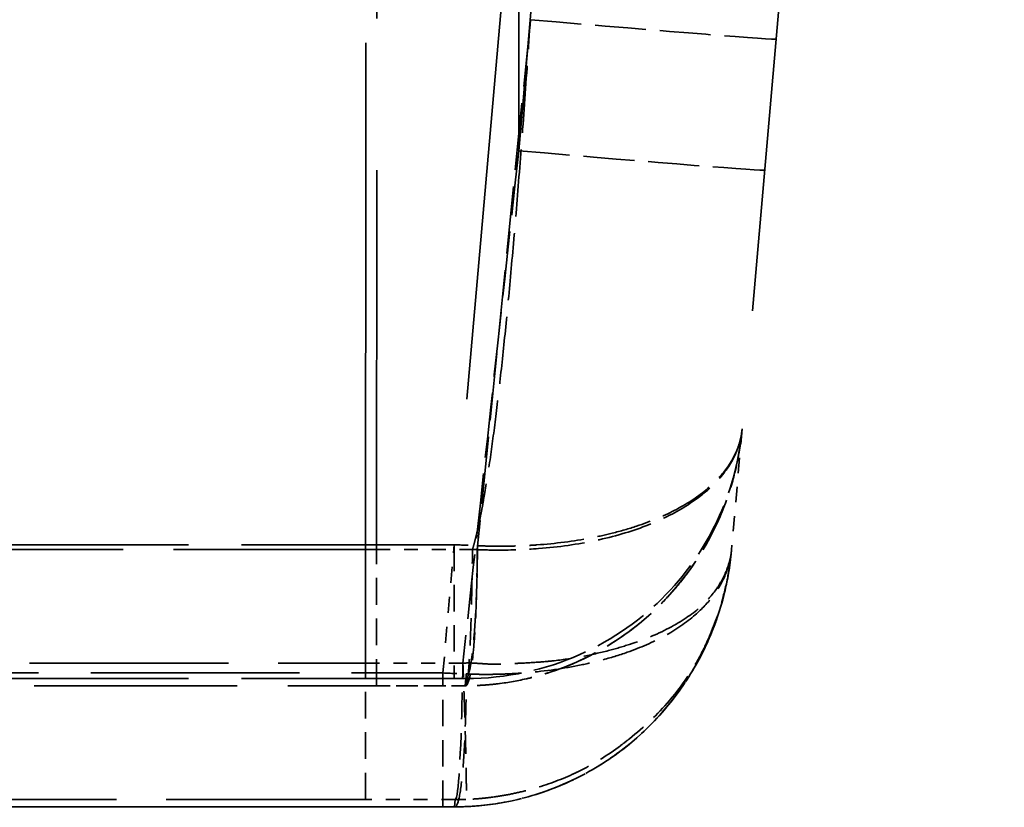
# Model space of a CAD drawing. Header units: millimetres. Extents: x 3367 to 6255, y 2001 to 4216.
# Tile 445 of 656: x 4950.77 to 4957.87, y 2659.77 to 2665.45. Entities that reach past the tile are written whole.
import ezdxf

# ---------------------------------------------------------------- set-up
doc = ezdxf.new("R2010")
doc.units = ezdxf.units.MM
doc.linetypes.add('DASHED', pattern=[0.2067, 0.1654, -0.0413])
doc.layers.add('Verdeckte Kanten(DIN)', color=7, linetype='DASHED', lineweight=35)
doc.layers.add('Verdeckte tangentiale Kanten(DIN)', color=7, linetype='DASHED', lineweight=35)

msp = doc.modelspace()

# ---------------------------------------------------------------- linework, layer by layer
at = {"layer": 'Verdeckte Kanten(DIN)', "ltscale": 20.983667}
msp.add_line((4957.86779, 2684.08812), (4955.97882, 2662.49708), dxfattribs=at)
at = {"layer": 'Verdeckte Kanten(DIN)', "ltscale": 2.923968}
msp.add_line((4954.45335, 2665.44519), (4954.06992, 2661.62655), dxfattribs=at)
at = {"layer": 'Verdeckte Kanten(DIN)', "ltscale": 0.666806}
msp.add_line((4955.97882, 2662.49708), (4955.90253, 2661.62512), dxfattribs=at)
at = {"layer": 'Verdeckte Kanten(DIN)', "ltscale": 1.163413}
for p, q in [((4953.3437, 2660.64521), (4953.3437, 2661.62742)), ((4953.2648, 2659.82588), (4953.2648, 2660.80808))]:
    msp.add_line(p, q, dxfattribs=at)
at = {"layer": 'Verdeckte Kanten(DIN)', "ltscale": 0.026497}
msp.add_line((4955.90245, 2661.62422), (4955.90253, 2661.62512), dxfattribs=at)
at = {"layer": 'Verdeckte Kanten(DIN)', "ltscale": 1.150116}
msp.add_line((4953.82339, 2659.77327), (4953.82339, 2660.73803), dxfattribs=at)
at = {"layer": 'Verdeckte Kanten(DIN)', "ltscale": 8.829899}
msp.add_line((4941.75393, 2660.64487), (4953.3437, 2660.64487), dxfattribs=at)
at = {"layer": 'Verdeckte Kanten(DIN)', "ltscale": 0.019846}
for p, q in [((4953.3437, 2660.64487), (4953.3437, 2660.64521)), ((4953.82339, 2659.77293), (4953.82339, 2659.77327))]:
    msp.add_line(p, q, dxfattribs=at)
at = {"layer": 'Verdeckte Kanten(DIN)', "ltscale": 9.09346}
msp.add_line((4953.82339, 2659.77293), (4941.88768, 2659.77293), dxfattribs=at)
at = {"layer": 'Verdeckte Kanten(DIN)', "ltscale": 2.928478}
msp.add_rational_spline([(4954.0363, 2661.6281), (4954.24404, 2662.32496), (4954.45335, 2665.44519)], [0.992520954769, 0.992643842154, 0.993194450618], degree=2, dxfattribs=at)
at = {"layer": 'Verdeckte Kanten(DIN)', "ltscale": 2.385364}
msp.add_open_spline([(4955.97542, 2662.46323), (4955.97487, 2662.45796), (4955.97429, 2662.45244), (4955.97199, 2662.43127), (4955.96996, 2662.41419), (4955.96516, 2662.37877), (4955.96232, 2662.36013), (4955.95015, 2662.28683), (4955.93875, 2662.2316), (4955.88361, 2662.01136), (4955.82075, 2661.84961), (4955.62267, 2661.48554), (4955.46329, 2661.28511), (4955.09936, 2660.97539), (4954.89619, 2660.85399), (4954.48015, 2660.69783), (4954.26424, 2660.65352), (4954.02789, 2660.64591), (4954.00711, 2660.64568), (4953.9864, 2660.64546)], degree=3, knots=[0, 0, 0, 0, 0.00198821, 0.00198821, 0.00739135, 0.00739135, 0.0136739, 0.0136739, 0.03252022, 0.03252022, 0.08938757, 0.08938757, 0.16928111, 0.16928111, 0.24081595, 0.24081595, 0.30558371, 0.30558371, 0.31182389, 0.31182389, 0.31182389, 0.31182389], dxfattribs=at)
at = {"layer": 'Verdeckte Kanten(DIN)', "ltscale": 0.02886}
msp.add_open_spline([(4955.97884, 2662.49732), (4955.97774, 2662.48632), (4955.97659, 2662.4746), (4955.97542, 2662.46322)], degree=3, dxfattribs=at)
at = {"layer": 'Verdeckte Kanten(DIN)', "ltscale": 1.202073}
msp.add_open_spline([(4954.06992, 2661.62655), (4954.06996, 2661.56879), (4954.06956, 2661.51114), (4954.06873, 2661.45399), (4954.06769, 2661.38231), (4954.06596, 2661.31133), (4954.06357, 2661.24373), (4954.06215, 2661.20353), (4954.0605, 2661.16454), (4954.05864, 2661.12713), (4954.05489, 2661.05188), (4954.0503, 2660.98308), (4954.04501, 2660.92262), (4954.03973, 2660.86216), (4954.03373, 2660.81005), (4954.02721, 2660.76784), (4954.02396, 2660.74685), (4954.02058, 2660.72833), (4954.01711, 2660.71255), (4954.01126, 2660.68601), (4954.00513, 2660.66725), (4953.99896, 2660.65647), (4953.99404, 2660.64788), (4953.98909, 2660.64429), (4953.98413, 2660.64579)], degree=3, knots=[0, 0, 0, 0, 0.1111111, 0.1111111, 0.1111111, 0.2504752, 0.2504752, 0.2504752, 0.3333333, 0.3333333, 0.3333333, 0.5, 0.5, 0.5, 0.6666667, 0.6666667, 0.6666667, 0.7495248, 0.7495248, 0.7495248, 0.8888889, 0.8888889, 0.8888889, 1, 1, 1, 1], dxfattribs=at)
at = {"layer": 'Verdeckte Kanten(DIN)', "ltscale": 0.028137}
msp.add_open_spline([(4955.89925, 2661.59076), (4955.90041, 2661.6019), (4955.90148, 2661.61306), (4955.90245, 2661.62422)], degree=3, dxfattribs=at)
at = {"layer": 'Verdeckte Kanten(DIN)', "ltscale": 2.379494}
msp.add_open_spline([(4955.8991, 2661.59078), (4955.89855, 2661.58546), (4955.89797, 2661.57988), (4955.89564, 2661.55827), (4955.89356, 2661.54077), (4955.88865, 2661.50447), (4955.88573, 2661.48536), (4955.87326, 2661.41023), (4955.86149, 2661.35333), (4955.80398, 2661.12616), (4955.73785, 2660.96045), (4955.53469, 2660.59693), (4955.37575, 2660.40067), (4955.01208, 2660.09527), (4954.80783, 2659.97546), (4954.39277, 2659.82273), (4954.17895, 2659.77995), (4953.94709, 2659.77343), (4953.92853, 2659.77323), (4953.91002, 2659.77303)], degree=3, knots=[0, 0, 0, 0, 0.00200235, 0.00200235, 0.00753329, 0.00753329, 0.013959, 0.013959, 0.03323882, 0.03323882, 0.09143539, 0.09143539, 0.17019372, 0.17019372, 0.24142237, 0.24142237, 0.30548824, 0.30548824, 0.3110646, 0.3110646, 0.3110646, 0.3110646], dxfattribs=at)
at = {"layer": 'Verdeckte Kanten(DIN)', "ltscale": 1.184402}
msp.add_open_spline([(4953.9078, 2659.77336), (4953.91869, 2659.76997), (4953.92965, 2659.79248), (4953.94972, 2659.88479), (4953.95888, 2659.95429), (4953.97426, 2660.13016), (4953.98047, 2660.23635), (4953.98906, 2660.47148), (4953.9914, 2660.60106), (4953.99158, 2660.73093)], degree=3, knots=[0, 0, 0, 0, 0.03899353, 0.03899353, 0.07759523, 0.07759523, 0.11619692, 0.11619692, 0.15519046, 0.15519046, 0.15519046, 0.15519046], dxfattribs=at)
at = {"layer": 'Verdeckte Kanten(DIN)', "ltscale": 0.489167}
msp.add_open_spline([(4953.98547, 2660.64547), (4953.77154, 2660.64529), (4953.55761, 2660.64509), (4953.3437, 2660.64488)], degree=3, dxfattribs=at)
at = {"layer": 'Verdeckte Kanten(DIN)', "ltscale": 0.019139}
msp.add_open_spline([(4953.98415, 2660.6458), (4953.98459, 2660.64558), (4953.98503, 2660.64547), (4953.98547, 2660.64547)], degree=3, dxfattribs=at)
at = {"layer": 'Verdeckte Kanten(DIN)', "ltscale": 0.065911}
msp.add_open_spline([(4953.90995, 2659.77303), (4953.88108, 2659.77302), (4953.85221, 2659.77299), (4953.82339, 2659.77294)], degree=3, dxfattribs=at)
at = {"layer": 'Verdeckte tangentiale Kanten(DIN)', "ltscale": 27.030689}
msp.add_line((4953.2648, 2660.80808), (4953.30521, 2702.706), dxfattribs=at)
at = {"layer": 'Verdeckte tangentiale Kanten(DIN)', "ltscale": 26.50209}
msp.add_line((4953.38348, 2702.706), (4953.3437, 2661.62742), dxfattribs=at)
at = {"layer": 'Verdeckte tangentiale Kanten(DIN)', "ltscale": 24.648138}
msp.add_line((4954.40671, 2702.706), (4954.36986, 2664.50107), dxfattribs=at)
at = {"layer": 'Verdeckte tangentiale Kanten(DIN)', "ltscale": 25.891163}
msp.add_line((4956.235, 2688.30293), (4953.90426, 2661.66235), dxfattribs=at)
at = {"layer": 'Verdeckte tangentiale Kanten(DIN)', "ltscale": 23.152922}
msp.add_line((4954.36986, 2664.50107), (4956.4553, 2688.33782), dxfattribs=at)
at = {"layer": 'Verdeckte tangentiale Kanten(DIN)', "ltscale": 9.2631}
for p, q in [((4953.90426, 2661.66235), (4941.74589, 2661.66235)), ((4953.90426, 2660.69759), (4941.74589, 2660.69759))]:
    msp.add_line(p, q, dxfattribs=at)
at = {"layer": 'Verdeckte tangentiale Kanten(DIN)', "ltscale": 8.829899}
for p, q in [((4953.3437, 2661.62742), (4941.75393, 2661.62742)), ((4941.75393, 2660.64521), (4953.3437, 2660.64521))]:
    msp.add_line(p, q, dxfattribs=at)
at = {"layer": 'Verdeckte tangentiale Kanten(DIN)', "ltscale": 0.528149}
msp.add_line((4953.3437, 2661.62742), (4954.03663, 2661.62796), dxfattribs=at)
at = {"layer": 'Verdeckte tangentiale Kanten(DIN)', "ltscale": 0.70724}
msp.add_line((4953.82339, 2660.73803), (4953.90426, 2661.66235), dxfattribs=at)
at = {"layer": 'Verdeckte tangentiale Kanten(DIN)', "ltscale": 1.150116}
msp.add_line((4953.90426, 2661.66235), (4953.90426, 2660.69759), dxfattribs=at)
at = {"layer": 'Verdeckte tangentiale Kanten(DIN)', "ltscale": 0.025181}
msp.add_line((4954.0368, 2661.62797), (4954.06992, 2661.62655), dxfattribs=at)
at = {"layer": 'Verdeckte tangentiale Kanten(DIN)', "ltscale": 8.674034}
for p, q in [((4941.87961, 2660.80808), (4953.2648, 2660.80808)), ((4953.2648, 2659.82588), (4941.87961, 2659.82588))]:
    msp.add_line(p, q, dxfattribs=at)
at = {"layer": 'Verdeckte tangentiale Kanten(DIN)', "ltscale": 0.534983}
msp.add_line((4953.96669, 2660.80745), (4953.2648, 2660.80808), dxfattribs=at)
at = {"layer": 'Verdeckte tangentiale Kanten(DIN)', "ltscale": 9.09346}
for p, q in [((4941.88768, 2660.73803), (4953.82339, 2660.73803)), ((4941.88768, 2659.77327), (4953.82339, 2659.77327))]:
    msp.add_line(p, q, dxfattribs=at)
at = {"layer": 'Verdeckte tangentiale Kanten(DIN)', "ltscale": 1.50472}
msp.add_line((4953.98413, 2660.6458), (4953.98865, 2660.6975), dxfattribs=at)
at = {"layer": 'Verdeckte tangentiale Kanten(DIN)', "ltscale": 0.488137}
msp.add_line((4953.3437, 2660.64521), (4953.98412, 2660.64581), dxfattribs=at)
at = {"layer": 'Verdeckte tangentiale Kanten(DIN)', "ltscale": 0.493567}
msp.add_line((4953.91234, 2659.82526), (4953.2648, 2659.82588), dxfattribs=at)
at = {"layer": 'Verdeckte tangentiale Kanten(DIN)', "ltscale": 0.064269}
msp.add_line((4953.82339, 2659.77327), (4953.9078, 2659.77336), dxfattribs=at)
at = {"layer": 'Verdeckte tangentiale Kanten(DIN)', "ltscale": 1.510438}
msp.add_line((4953.9078, 2659.77336), (4953.91234, 2659.82526), dxfattribs=at)
at = {"layer": 'Verdeckte tangentiale Kanten(DIN)', "ltscale": 2.222859}
msp.add_ellipse((4954.23216, 2665.48009), major_axis=(1.99239, -0.17431), ratio=0.0077957, start_param=4.8243183, end_param=6.2831853, dxfattribs=at)
at = {"layer": 'Verdeckte tangentiale Kanten(DIN)', "ltscale": 2.22354}
msp.add_ellipse((4954.14956, 2664.536), major_axis=(1.99239, -0.17431), ratio=0.0078345, start_param=4.8238717, end_param=6.2831851, dxfattribs=at)
at = {"layer": 'Verdeckte tangentiale Kanten(DIN)', "ltscale": 0.128308}
msp.add_ellipse((4953.90442, 2661.73584), major_axis=(-2.00156, 0.09002), ratio=0.0366444, start_param=1.5723644, end_param=1.6564838, dxfattribs=at)
at = {"layer": 'Verdeckte tangentiale Kanten(DIN)', "ltscale": 0.128314}
msp.add_ellipse((4953.82355, 2660.81162), major_axis=(2.00186, -0.08777), ratio=0.0366936, start_param=4.7139176, end_param=4.7980329, dxfattribs=at)
at = {"layer": 'Verdeckte tangentiale Kanten(DIN)', "ltscale": 0.058502}
msp.add_ellipse((4953.91233, 2661.82512), major_axis=(1.65289, -1.12694), ratio=0.9995222, start_param=5.3105757, end_param=5.3490253, dxfattribs=at)
at = {"layer": 'Verdeckte tangentiale Kanten(DIN)', "ltscale": 2.830722}
msp.add_open_spline([(4954.36985, 2664.50104), (4954.23576, 2663.26981), (4954.10131, 2662.03864), (4953.96669, 2660.8075)], degree=3, dxfattribs=at)
at = {"layer": 'Verdeckte tangentiale Kanten(DIN)', "ltscale": 2.379649}
msp.add_open_spline([(4955.97542, 2662.46322), (4955.97537, 2662.46274), (4955.97532, 2662.46225), (4955.97527, 2662.46177), (4955.9737, 2662.44669), (4955.97205, 2662.43163), (4955.97018, 2662.4166), (4955.96685, 2662.38975), (4955.96286, 2662.36299), (4955.95835, 2662.3363), (4955.94934, 2662.28295), (4955.9383, 2662.22989), (4955.92511, 2662.17719), (4955.90701, 2662.10485), (4955.88489, 2662.03319), (4955.85857, 2661.96236), (4955.84653, 2661.92995), (4955.83363, 2661.89775), (4955.81982, 2661.86574), (4955.75948, 2661.72581), (4955.68218, 2661.58947), (4955.586, 2661.45931), (4955.54202, 2661.39979), (4955.49403, 2661.34158), (4955.44193, 2661.2854), (4955.39797, 2661.23801), (4955.35109, 2661.19207), (4955.3013, 2661.14795), (4955.25701, 2661.10872), (4955.21045, 2661.07096), (4955.1616, 2661.03495), (4955.0904, 2660.98245), (4955.01433, 2660.93364), (4954.93375, 2660.88956), (4954.8969, 2660.8694), (4954.8591, 2660.85022), (4954.82038, 2660.83215), (4954.71636, 2660.78359), (4954.60566, 2660.74293), (4954.48946, 2660.71206), (4954.46785, 2660.70632), (4954.44603, 2660.70091), (4954.42404, 2660.69586), (4954.35393, 2660.67977), (4954.28199, 2660.66729), (4954.20856, 2660.65884), (4954.17183, 2660.65461), (4954.13473, 2660.65138), (4954.09732, 2660.64916), (4954.07861, 2660.64805), (4954.05981, 2660.64719), (4954.04095, 2660.64667), (4954.02209, 2660.64615), (4954.00316, 2660.64597), (4953.98415, 2660.64579)], degree=3, knots=[0.0416747, 0.0416747, 0.0416747, 0.0416747, 0.0434497, 0.0434497, 0.0434497, 0.0987933, 0.0987933, 0.0987933, 0.1975919, 0.1975919, 0.1975919, 0.3951055, 0.3951055, 0.3951055, 0.6662286, 0.6662286, 0.6662286, 0.7902441, 0.7902441, 0.7902441, 1.3324572, 1.3324572, 1.3324572, 1.5803946, 1.5803946, 1.5803946, 1.789533, 1.789533, 1.789533, 1.9755231, 1.9755231, 1.9755231, 2.2466087, 2.2466087, 2.2466087, 2.3705906, 2.3705906, 2.3705906, 2.7036844, 2.7036844, 2.7036844, 2.7656528, 2.7656528, 2.7656528, 2.9631672, 2.9631672, 2.9631672, 3.0619426, 3.0619426, 3.0619426, 3.1113463, 3.1113463, 3.1113463, 3.1607385, 3.1607385, 3.1607385, 3.1607385], dxfattribs=at)
at = {"layer": 'Verdeckte tangentiale Kanten(DIN)', "ltscale": 2.387748}
msp.add_open_spline([(4953.98865, 2660.6975), (4954.28337, 2660.69717), (4954.56415, 2660.76188), (4954.80903, 2660.87045), (4955.0539, 2660.97903), (4955.26324, 2661.13095), (4955.43023, 2661.30264), (4955.59938, 2661.47655), (4955.7261, 2661.66971), (4955.81628, 2661.87145), (4955.90647, 2662.07319), (4955.96012, 2662.28338), (4955.9789, 2662.49797)], degree=3, knots=[0, 0, 0, 0, 0.778329, 0.778329, 0.778329, 1.5566579, 1.5566579, 1.5566579, 2.3450447, 2.3450447, 2.3450447, 3.1334314, 3.1334314, 3.1334314, 3.1334314], dxfattribs=at)
at = {"layer": 'Verdeckte tangentiale Kanten(DIN)', "ltscale": 2.409303}
msp.add_open_spline([(4955.97884, 2662.49733), (4955.97684, 2662.47446), (4955.96651, 2662.40622), (4955.91942, 2662.27267), (4955.79908, 2662.10507), (4955.58545, 2661.93548), (4955.29566, 2661.79137), (4954.93508, 2661.68497), (4954.56584, 2661.63196), (4954.26952, 2661.62109), (4954.11991, 2661.62445), (4954.06992, 2661.62655)], degree=3, knots=[0, 0, 0, 0, 0.0472125, 0.1416374, 0.2823604, 0.4242792, 0.5682271, 0.7127397, 0.8567966, 0.9522655, 1, 1, 1, 1], dxfattribs=at)
at = {"layer": 'Verdeckte tangentiale Kanten(DIN)', "ltscale": 2.38774}
msp.add_open_spline([(4955.9789, 2662.49797), (4955.97739, 2662.48437), (4955.97588, 2662.47076), (4955.97369, 2662.4572), (4955.9715, 2662.44365), (4955.96863, 2662.43016), (4955.96522, 2662.41673), (4955.95893, 2662.39186), (4955.95083, 2662.36719), (4955.94082, 2662.34271), (4955.94003, 2662.34078), (4955.93923, 2662.33885), (4955.93842, 2662.33693), (4955.91617, 2662.28413), (4955.88499, 2662.23248), (4955.84492, 2662.18288), (4955.80921, 2662.13868), (4955.76644, 2662.09611), (4955.71722, 2662.05569), (4955.65238, 2662.00245), (4955.57627, 2661.95298), (4955.48932, 2661.90822), (4955.40829, 2661.86652), (4955.31782, 2661.82891), (4955.21876, 2661.79603), (4955.16274, 2661.77743), (4955.10396, 2661.76034), (4955.04261, 2661.74496), (4954.99249, 2661.73239), (4954.94058, 2661.72091), (4954.88715, 2661.71067), (4954.7647, 2661.68722), (4954.6342, 2661.67036), (4954.50042, 2661.66082), (4954.47102, 2661.65872), (4954.44146, 2661.65697), (4954.41178, 2661.65558), (4954.37158, 2661.65369), (4954.33117, 2661.65241), (4954.2906, 2661.65178), (4954.25466, 2661.65123), (4954.21859, 2661.6512), (4954.18243, 2661.6517), (4954.16419, 2661.65196), (4954.14593, 2661.65235), (4954.12764, 2661.65293), (4954.10925, 2661.65351), (4954.09084, 2661.65427), (4954.07243, 2661.65506)], degree=3, knots=[0, 0, 0, 0, 0.02894255, 0.02894255, 0.02894255, 0.057855, 0.057855, 0.057855, 0.11136101, 0.11136101, 0.11136101, 0.11557704, 0.11557704, 0.11557704, 0.23112932, 0.23112932, 0.23112932, 0.33408303, 0.33408303, 0.33408303, 0.46970041, 0.46970041, 0.46970041, 0.59607459, 0.59607459, 0.59607459, 0.66755079, 0.66755079, 0.66755079, 0.72594723, 0.72594723, 0.72594723, 0.85977, 0.85977, 0.85977, 0.8891836, 0.8891836, 0.8891836, 0.92901843, 0.92901843, 0.92901843, 0.96429826, 0.96429826, 0.96429826, 0.98209747, 0.98209747, 0.98209747, 0.99999984, 0.99999984, 0.99999984, 0.99999984], dxfattribs=at)
at = {"layer": 'Verdeckte tangentiale Kanten(DIN)', "ltscale": 2.421257}
msp.add_open_spline([(4955.90252, 2661.62502), (4955.90141, 2661.61491), (4955.90034, 2661.60479), (4955.89893, 2661.59485), (4955.89725, 2661.583), (4955.89488, 2661.57048), (4955.89209, 2661.55844), (4955.89139, 2661.55539), (4955.89066, 2661.55237), (4955.88991, 2661.54935), (4955.88217, 2661.51828), (4955.87168, 2661.48757), (4955.85773, 2661.45643), (4955.85332, 2661.44659), (4955.8486, 2661.43676), (4955.84371, 2661.42713), (4955.8192, 2661.37897), (4955.78808, 2661.33121), (4955.7496, 2661.28636), (4955.73648, 2661.27107), (4955.72243, 2661.25606), (4955.70727, 2661.24114), (4955.65199, 2661.18678), (4955.58389, 2661.13602), (4955.50442, 2661.09007), (4955.49818, 2661.08646), (4955.49186, 2661.08288), (4955.48548, 2661.07933), (4955.39788, 2661.03061), (4955.29747, 2660.98761), (4955.18753, 2660.95046), (4955.18087, 2660.94821), (4955.17417, 2660.94598), (4955.16743, 2660.94377), (4955.11854, 2660.92773), (4955.06778, 2660.91285), (4955.0151, 2660.89915), (4954.95531, 2660.8836), (4954.89302, 2660.86958), (4954.82821, 2660.85727), (4954.76309, 2660.84491), (4954.69534, 2660.83429), (4954.62559, 2660.82639), (4954.60354, 2660.82389), (4954.58167, 2660.82168), (4954.55943, 2660.81971), (4954.5115, 2660.81545), (4954.46158, 2660.81223), (4954.4122, 2660.80969), (4954.39802, 2660.80896), (4954.38356, 2660.80827), (4954.36922, 2660.80763), (4954.347, 2660.80664), (4954.3252, 2660.80579), (4954.30288, 2660.80475), (4954.28996, 2660.80415), (4954.27704, 2660.80352), (4954.26464, 2660.80282), (4954.24183, 2660.80152), (4954.21618, 2660.80063), (4954.19208, 2660.801), (4954.18786, 2660.80106), (4954.18361, 2660.80115), (4954.17932, 2660.80127), (4954.14576, 2660.80221), (4954.11338, 2660.80437), (4954.08006, 2660.80677), (4954.07238, 2660.80732), (4954.06464, 2660.80786), (4954.05695, 2660.8084), (4954.03962, 2660.80962), (4954.02229, 2660.81065), (4954.00491, 2660.81032), (4953.99237, 2660.81008), (4953.9798, 2660.80921), (4953.96738, 2660.80746)], degree=3, knots=[0, 0, 0, 0, 0.0217162, 0.0217162, 0.0217162, 0.0476103, 0.0476103, 0.0476103, 0.0541567, 0.0541567, 0.0541567, 0.12155, 0.12155, 0.12155, 0.142831, 0.142831, 0.142831, 0.249332, 0.249332, 0.249332, 0.2856526, 0.2856526, 0.2856526, 0.4180452, 0.4180452, 0.4180452, 0.4284491, 0.4284491, 0.4284491, 0.5712139, 0.5712139, 0.5712139, 0.5798686, 0.5798686, 0.5798686, 0.6426941, 0.6426941, 0.6426941, 0.7140017, 0.7140017, 0.7140017, 0.7856454, 0.7856454, 0.7856454, 0.8082894, 0.8082894, 0.8082894, 0.8571128, 0.8571128, 0.8571128, 0.8711346, 0.8711346, 0.8711346, 0.8928703, 0.8928703, 0.8928703, 0.905458, 0.905458, 0.905458, 0.9286179, 0.9286179, 0.9286179, 0.9326668, 0.9326668, 0.9326668, 0.9643711, 0.9643711, 0.9643711, 0.9716767, 0.9716767, 0.9716767, 0.9881237, 0.9881237, 0.9881237, 1, 1, 1, 1], dxfattribs=at)
at = {"layer": 'Verdeckte tangentiale Kanten(DIN)', "ltscale": 1.183357}
msp.add_open_spline([(4953.98547, 2660.64547), (4953.98805, 2660.64547), (4953.99055, 2660.64917), (4953.993, 2660.6565), (4953.99659, 2660.6673), (4954.00005, 2660.6861), (4954.00329, 2660.71268), (4954.00521, 2660.7285), (4954.00706, 2660.74707), (4954.00882, 2660.76812), (4954.01235, 2660.8104), (4954.01553, 2660.86259), (4954.01839, 2660.92311), (4954.02124, 2660.9837), (4954.02377, 2661.05265), (4954.02603, 2661.12805), (4954.02715, 2661.16548), (4954.02821, 2661.2045), (4954.0292, 2661.24471), (4954.03086, 2661.31243), (4954.03234, 2661.38352), (4954.0337, 2661.45529), (4954.03478, 2661.51249), (4954.03578, 2661.57018), (4954.03675, 2661.62797)], degree=3, knots=[0.01641802, 0.01641802, 0.01641802, 0.01641802, 0.11110591, 0.11110591, 0.11110591, 0.25041157, 0.25041157, 0.25041157, 0.33331774, 0.33331774, 0.33331774, 0.49990498, 0.49990498, 0.49990498, 0.66665637, 0.66665637, 0.66665637, 0.74945446, 0.74945446, 0.74945446, 0.88888546, 0.88888546, 0.88888546, 1, 1, 1, 1], dxfattribs=at)
at = {"layer": 'Verdeckte tangentiale Kanten(DIN)', "ltscale": 1.144655}
msp.add_open_spline([(4953.98865, 2660.6975), (4953.99328, 2660.69894), (4953.9979, 2660.705), (4954.00249, 2660.71558), (4954.00826, 2660.72886), (4954.01398, 2660.74935), (4954.01946, 2660.77678), (4954.02273, 2660.7931), (4954.02591, 2660.81186), (4954.02898, 2660.83282), (4954.03514, 2660.87497), (4954.04086, 2660.92596), (4954.04597, 2660.98441), (4954.05108, 2661.04285), (4954.0556, 2661.10876), (4954.05939, 2661.18047), (4954.06128, 2661.21614), (4954.06299, 2661.25325), (4954.06449, 2661.29145), (4954.06702, 2661.35563), (4954.06898, 2661.4229), (4954.07033, 2661.49095), (4954.07141, 2661.54522), (4954.07211, 2661.60003), (4954.07243, 2661.65506)], degree=3, knots=[0, 0, 0, 0, 0.1111132, 0.1111132, 0.1111132, 0.2504446, 0.2504446, 0.2504446, 0.3333397, 0.3333397, 0.3333397, 0.5000161, 0.5000161, 0.5000161, 0.6666731, 0.6666731, 0.6666731, 0.74958, 0.74958, 0.74958, 0.888891, 0.888891, 0.888891, 1, 1, 1, 1], dxfattribs=at)
at = {"layer": 'Verdeckte tangentiale Kanten(DIN)', "ltscale": 2.338305}
msp.add_open_spline([(4955.90252, 2661.62502), (4955.90051, 2661.60471), (4955.89855, 2661.58439), (4955.89626, 2661.56451), (4955.89374, 2661.54255), (4955.89056, 2661.51947), (4955.88704, 2661.49714), (4955.8858, 2661.4893), (4955.88453, 2661.48152), (4955.88321, 2661.47375), (4955.87277, 2661.41216), (4955.85949, 2661.35075), (4955.84276, 2661.28884), (4955.8387, 2661.27384), (4955.83447, 2661.25885), (4955.83014, 2661.2441), (4955.80064, 2661.14362), (4955.76397, 2661.04362), (4955.71941, 2660.94823), (4955.70855, 2660.92497), (4955.69716, 2660.90192), (4955.68515, 2660.87891), (4955.6239, 2660.76152), (4955.54871, 2660.64973), (4955.46127, 2660.54679), (4955.45913, 2660.54428), (4955.45699, 2660.54177), (4955.45484, 2660.53926), (4955.36897, 2660.43928), (4955.27183, 2660.34769), (4955.16719, 2660.26422), (4955.1458, 2660.24717), (4955.12399, 2660.23037), (4955.10189, 2660.21395), (4955.01316, 2660.14802), (4954.91987, 2660.08843), (4954.81951, 2660.03779), (4954.79865, 2660.02727), (4954.77774, 2660.01724), (4954.75657, 2660.0076), (4954.66734, 2659.96698), (4954.57272, 2659.93225), (4954.47511, 2659.90452), (4954.45676, 2659.8993), (4954.43835, 2659.89437), (4954.41988, 2659.88971), (4954.38098, 2659.87989), (4954.34016, 2659.87091), (4954.30299, 2659.86344), (4954.26491, 2659.85578), (4954.22846, 2659.84946), (4954.18307, 2659.84355), (4954.16658, 2659.8414), (4954.14943, 2659.83935), (4954.13445, 2659.83765), (4954.11995, 2659.836), (4954.10127, 2659.83399), (4954.08658, 2659.83265), (4954.06797, 2659.83095), (4954.05561, 2659.83029), (4954.04163, 2659.82939), (4954.02996, 2659.82863), (4954.00465, 2659.82738), (4953.98923, 2659.82671)], degree=3, knots=[0.00001003, 0.00001003, 0.00001003, 0.00001003, 0.02264165, 0.02264165, 0.02264165, 0.04764312, 0.04764312, 0.04764312, 0.05642606, 0.05642606, 0.05642606, 0.12605994, 0.12605994, 0.12605994, 0.14292935, 0.14292935, 0.14292935, 0.2578352, 0.2578352, 0.2578352, 0.2858501, 0.2858501, 0.2858501, 0.42875017, 0.42875017, 0.42875017, 0.43223939, 0.43223939, 0.43223939, 0.57163831, 0.57163831, 0.57163831, 0.60012524, 0.60012524, 0.60012524, 0.71449784, 0.71449784, 0.71449784, 0.73827241, 0.73827241, 0.73827241, 0.83846643, 0.83846643, 0.83846643, 0.85730784, 0.85730784, 0.85730784, 0.89700263, 0.89700263, 0.89700263, 0.93766506, 0.93766506, 0.93766506, 0.95243595, 0.95243595, 0.95243595, 0.96674349, 0.96674349, 0.96674349, 0.98487843, 0.98487843, 0.98487843, 1, 1, 1, 1], dxfattribs=at)
at = {"layer": 'Verdeckte tangentiale Kanten(DIN)', "ltscale": 2.401714}
msp.add_open_spline([(4953.99158, 2660.73093), (4954.01032, 2660.73016), (4954.02905, 2660.72943), (4954.04776, 2660.7289), (4954.06638, 2660.72838), (4954.08498, 2660.72806), (4954.10356, 2660.7279), (4954.14042, 2660.72757), (4954.17719, 2660.72784), (4954.21383, 2660.72868), (4954.25369, 2660.7296), (4954.29339, 2660.73118), (4954.33287, 2660.73336), (4954.36466, 2660.73512), (4954.3963, 2660.73731), (4954.42775, 2660.73991), (4954.56359, 2660.75117), (4954.69574, 2660.77029), (4954.81962, 2660.79597), (4954.86995, 2660.8064), (4954.91891, 2660.8179), (4954.96628, 2660.83038), (4955.03089, 2660.8474), (4955.09262, 2660.86627), (4955.15123, 2660.88684), (4955.24883, 2660.92109), (4955.33777, 2660.96003), (4955.41743, 2661.00343), (4955.50265, 2661.04986), (4955.57727, 2661.1014), (4955.64098, 2661.15686), (4955.69038, 2661.19986), (4955.73325, 2661.24536), (4955.769, 2661.29256), (4955.80882, 2661.34511), (4955.83981, 2661.39977), (4955.86194, 2661.45538), (4955.86269, 2661.45726), (4955.86343, 2661.45914), (4955.86416, 2661.46103), (4955.87419, 2661.48696), (4955.8823, 2661.51302), (4955.88864, 2661.53926), (4955.89204, 2661.55335), (4955.89492, 2661.56748), (4955.89714, 2661.58166), (4955.89936, 2661.59583), (4955.90091, 2661.61004), (4955.90245, 2661.62422)], degree=3, knots=[0, 0, 0, 0, 0.0181102, 0.0181102, 0.0181102, 0.0361327, 0.0361327, 0.0361327, 0.0718913, 0.0718913, 0.0718913, 0.1108019, 0.1108019, 0.1108019, 0.1421263, 0.1421263, 0.1421263, 0.2774406, 0.2774406, 0.2774406, 0.3324057, 0.3324057, 0.3324057, 0.4073784, 0.4073784, 0.4073784, 0.5322462, 0.5322462, 0.5322462, 0.6658266, 0.6658266, 0.6658266, 0.7693953, 0.7693953, 0.7693953, 0.8847106, 0.8847106, 0.8847106, 0.8886089, 0.8886089, 0.8886089, 0.9423273, 0.9423273, 0.9423273, 0.9711633, 0.9711633, 0.9711633, 1, 1, 1, 1], dxfattribs=at)
at = {"layer": 'Verdeckte tangentiale Kanten(DIN)', "ltscale": 2.373412}
msp.add_open_spline([(4953.9078, 2659.77336), (4953.96403, 2659.77342), (4954.13258, 2659.78081), (4954.45987, 2659.83771), (4954.85322, 2659.99456), (4955.22071, 2660.2512), (4955.50553, 2660.55827), (4955.71233, 2660.89615), (4955.83234, 2661.21402), (4955.88192, 2661.44837), (4955.89612, 2661.56066), (4955.89925, 2661.59076)], degree=3, knots=[0, 0, 0, 0, 0.0536643, 0.16099291, 0.31560364, 0.4622973, 0.60205498, 0.73708614, 0.86921684, 0.95640561, 0.98822004, 0.98822004, 0.98822004, 0.98822004], dxfattribs=at)
at = {"layer": 'Verdeckte tangentiale Kanten(DIN)', "ltscale": 1.15949}
msp.add_open_spline([(4953.91234, 2659.82526), (4953.93618, 2659.83657), (4953.95251, 2660.16144), (4953.96243, 2660.58095), (4953.96418, 2660.65498), (4953.96579, 2660.73114), (4953.96736, 2660.80745)], degree=3, knots=[0, 0, 0, 0, 0.8500054, 0.8500054, 0.8500054, 1, 1, 1, 1], dxfattribs=at)
at = {"layer": 'Verdeckte tangentiale Kanten(DIN)', "ltscale": 0.174273}
msp.add_open_spline([(4953.96736, 2660.80746), (4953.96868, 2660.77479), (4953.96995, 2660.74213), (4953.97119, 2660.70955), (4953.97239, 2660.67713), (4953.97355, 2660.6449), (4953.97467, 2660.61292), (4953.97575, 2660.58124)], degree=7, dxfattribs=at)
at = {"layer": 'Verdeckte tangentiale Kanten(DIN)', "ltscale": 0.064276}
msp.add_open_spline([(4953.98865, 2660.6975), (4953.98009, 2660.69752), (4953.97153, 2660.69754), (4953.96295, 2660.69755), (4953.95318, 2660.69756), (4953.9434, 2660.69758), (4953.93362, 2660.69758), (4953.92873, 2660.69759), (4953.92383, 2660.69759), (4953.91894, 2660.69759), (4953.91405, 2660.69759), (4953.90915, 2660.69759), (4953.90426, 2660.69759)], degree=3, knots=[-0.60915047, -0.60915047, -0.60915047, -0.60915047, -0.58347193, -0.58347193, -0.58347193, -0.55421277, -0.55421277, -0.55421277, -0.539582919, -0.539582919, -0.539582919, -0.524953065, -0.524953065, -0.524953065, -0.524953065], dxfattribs=at)
at = {"layer": 'Verdeckte tangentiale Kanten(DIN)', "ltscale": 0.988051}
msp.add_open_spline([(4953.97575, 2660.58124), (4953.98191, 2660.40177), (4953.98689, 2660.23219), (4953.99068, 2660.08582), (4953.99295, 2659.95834), (4953.99327, 2659.87755), (4953.99204, 2659.83165), (4953.98923, 2659.82671)], degree=7, dxfattribs=at)

doc.saveas('drawing.dxf')
